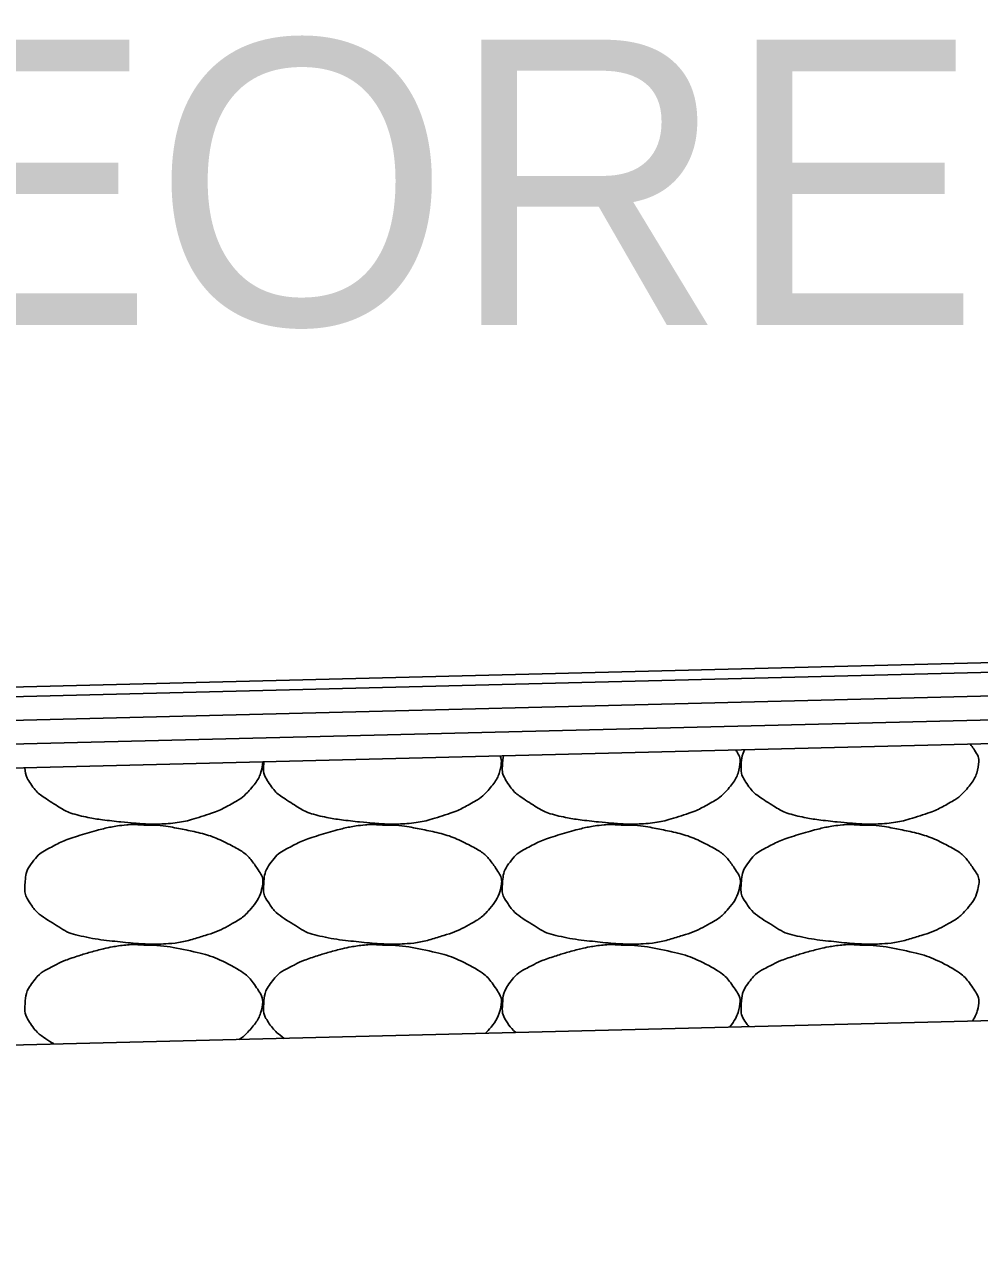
# Model space of a CAD drawing. Extents: x 1671357 to 13005564, y 567358 to 14261451.
# Drawn here: x 12758455.755 to 12758457.764, y 14259901.592 to 14259904.176 of the extents above; entities that cross this region are included whole.
import ezdxf

# ---------------------------------------------------------------- set-up
doc = ezdxf.new("R2010")
doc.units = 0
doc.layers.add('Default', color=7, linetype='Continuous')
doc.layers.add('R_Draft', color=7, linetype='Continuous')

msp = doc.modelspace()

# ---------------------------------------------------------------- linework, layer by layer
at = {"layer": 'Default'}
for p, q in [((12758441.6027, 14259902.4289), (12758471.6055, 14259903.1779)), ((12758445.607, 14259902.5088), (12758467.6051, 14259903.058)), ((12758445.6082, 14259902.4588), (12758467.6051, 14259903.008)), ((12758445.6095, 14259902.4089), (12758467.6051, 14259902.9579)), ((12758445.6107, 14259902.3589), (12758467.6051, 14259902.9079)), ((12758438.2562, 14259901.592), (12758474.3445, 14259902.4929))]:
    msp.add_line(p, q, dxfattribs=at)
at = {"layer": 'R_Draft'}
for points in [[(12758457.745, 14259902.6618), (12758457.7484, 14259902.6574), (12758457.7517, 14259902.6528), (12758457.7613, 14259902.6384), (12758457.7647, 14259902.6275), (12758457.7596, 14259902.5991), (12758457.7498, 14259902.5805), (12758457.7256, 14259902.5534), (12758457.7163, 14259902.5464), (12758457.6848, 14259902.5284), (12758457.6649, 14259902.5188), (12758457.6145, 14259902.5029), (12758457.5862, 14259902.4957), (12758457.5423, 14259902.493), (12758457.5275, 14259902.4929), (12758457.4909, 14259902.4954), (12758457.4689, 14259902.4975), (12758457.4227, 14259902.5026), (12758457.3988, 14259902.5064), (12758457.3553, 14259902.5164), (12758457.3384, 14259902.5269), (12758457.301, 14259902.5504), (12758457.2849, 14259902.5625), (12758457.2637, 14259902.5949), (12758457.2623, 14259902.6067), (12758457.2635, 14259902.6286), (12758457.2652, 14259902.6394), (12758457.2697, 14259902.6499)], [(12758456.2561, 14259902.6246), (12758456.2562, 14259902.6223), (12758456.2561, 14259902.6201), (12758456.2523, 14259902.5991), (12758456.2425, 14259902.5805), (12758456.2183, 14259902.5534), (12758456.2091, 14259902.5464), (12758456.1775, 14259902.5284), (12758456.1577, 14259902.5188), (12758456.1073, 14259902.5029), (12758456.0789, 14259902.4957), (12758456.035, 14259902.493), (12758456.0203, 14259902.4929), (12758455.9836, 14259902.4954), (12758455.9617, 14259902.4975), (12758455.9154, 14259902.5026), (12758455.8915, 14259902.5064), (12758455.848, 14259902.5164), (12758455.8312, 14259902.5269), (12758455.7938, 14259902.5504), (12758455.7776, 14259902.5625), (12758455.7577, 14259902.593), (12758455.7557, 14259902.6027), (12758455.7555, 14259902.6121)], [(12758456.7558, 14259902.6371), (12758456.7582, 14259902.6306), (12758456.7592, 14259902.624), (12758456.7547, 14259902.5991), (12758456.7449, 14259902.5805), (12758456.7207, 14259902.5534), (12758456.7115, 14259902.5464), (12758456.68, 14259902.5284), (12758456.6601, 14259902.5188), (12758456.6097, 14259902.5029), (12758456.5813, 14259902.4957), (12758456.5374, 14259902.493), (12758456.5227, 14259902.4929), (12758456.4861, 14259902.4954), (12758456.4641, 14259902.4975), (12758456.4179, 14259902.5026), (12758456.394, 14259902.5064), (12758456.3505, 14259902.5164), (12758456.3336, 14259902.5269), (12758456.2962, 14259902.5504), (12758456.2801, 14259902.5625), (12758456.2589, 14259902.5949), (12758456.2574, 14259902.6067), (12758456.2582, 14259902.6202), (12758456.2584, 14259902.6224), (12758456.2586, 14259902.6247)], [(12758457.2515, 14259902.6495), (12758457.2518, 14259902.649), (12758457.2522, 14259902.6484), (12758457.2589, 14259902.6384), (12758457.2623, 14259902.6275), (12758457.2571, 14259902.5991), (12758457.2474, 14259902.5805), (12758457.2232, 14259902.5534), (12758457.2139, 14259902.5464), (12758457.1824, 14259902.5284), (12758457.1625, 14259902.5188), (12758457.1121, 14259902.5029), (12758457.0838, 14259902.4957), (12758457.0399, 14259902.493), (12758457.0251, 14259902.4929), (12758456.9885, 14259902.4954), (12758456.9665, 14259902.4975), (12758456.9203, 14259902.5026), (12758456.8964, 14259902.5064), (12758456.8529, 14259902.5164), (12758456.836, 14259902.5269), (12758456.7986, 14259902.5504), (12758456.7825, 14259902.5625), (12758456.7613, 14259902.5949), (12758456.7598, 14259902.6067), (12758456.7609, 14259902.6244), (12758456.7616, 14259902.6308), (12758456.7631, 14259902.6373)], [(12758456.0057, 14259902.4913), (12758456.035, 14259902.4917), (12758456.0644, 14259902.4873), (12758456.0937, 14259902.4813), (12758456.1295, 14259902.474), (12758456.1625, 14259902.4631), (12758456.1957, 14259902.4453), (12758456.2178, 14259902.4335), (12758456.233, 14259902.4174), (12758456.2477, 14259902.3953), (12758456.254, 14259902.3858), (12758456.2574, 14259902.3749), (12758456.2557, 14259902.3653), (12758456.2523, 14259902.3465), (12758456.2425, 14259902.3279), (12758456.2277, 14259902.3113), (12758456.2183, 14259902.3008), (12758456.2091, 14259902.2938), (12758456.1977, 14259902.2873), (12758456.1775, 14259902.2758), (12758456.1577, 14259902.2662), (12758456.1357, 14259902.2593), (12758456.1073, 14259902.2503), (12758456.0789, 14259902.2431), (12758456.0497, 14259902.2413), (12758456.035, 14259902.2404), (12758456.0203, 14259902.2403), (12758456.0057, 14259902.2413), (12758455.9836, 14259902.2428), (12758455.9617, 14259902.2449), (12758455.9397, 14259902.2473), (12758455.9154, 14259902.25), (12758455.8915, 14259902.2538), (12758455.8677, 14259902.2593), (12758455.848, 14259902.2638), (12758455.8312, 14259902.2743), (12758455.8137, 14259902.2853), (12758455.7938, 14259902.2978), (12758455.7776, 14259902.3099), (12758455.7636, 14259902.3313), (12758455.7564, 14259902.3423), (12758455.755, 14259902.3541), (12758455.7556, 14259902.3653), (12758455.7566, 14259902.3815), (12758455.76, 14259902.3979), (12758455.7716, 14259902.4133), (12758455.7834, 14259902.4289), (12758455.7963, 14259902.4373), (12758455.8117, 14259902.4453), (12758455.8248, 14259902.4522), (12758455.8377, 14259902.4586), (12758455.8517, 14259902.4633), (12758455.8715, 14259902.47), (12758455.8914, 14259902.476), (12758455.9117, 14259902.4813), (12758455.9242, 14259902.4846), (12758455.9368, 14259902.4873), (12758455.9497, 14259902.4893), (12758455.9682, 14259902.4922), (12758455.9871, 14259902.4929), (12758456.0057, 14259902.4913)], [(12758456.5081, 14259902.4913), (12758456.5374, 14259902.4917), (12758456.5668, 14259902.4873), (12758456.5961, 14259902.4813), (12758456.6319, 14259902.474), (12758456.6649, 14259902.4631), (12758456.6981, 14259902.4453), (12758456.7203, 14259902.4335), (12758456.7354, 14259902.4174), (12758456.7501, 14259902.3953), (12758456.7564, 14259902.3858), (12758456.7598, 14259902.3749), (12758456.7581, 14259902.3653), (12758456.7547, 14259902.3465), (12758456.7449, 14259902.3279), (12758456.7301, 14259902.3113), (12758456.7207, 14259902.3008), (12758456.7115, 14259902.2938), (12758456.7001, 14259902.2873), (12758456.68, 14259902.2758), (12758456.6601, 14259902.2662), (12758456.6381, 14259902.2593), (12758456.6097, 14259902.2503), (12758456.5813, 14259902.2431), (12758456.5521, 14259902.2413), (12758456.5374, 14259902.2404), (12758456.5227, 14259902.2403), (12758456.5081, 14259902.2413), (12758456.4861, 14259902.2428), (12758456.4641, 14259902.2449), (12758456.4421, 14259902.2473), (12758456.4179, 14259902.25), (12758456.394, 14259902.2538), (12758456.3701, 14259902.2593), (12758456.3505, 14259902.2638), (12758456.3336, 14259902.2743), (12758456.3161, 14259902.2853), (12758456.2962, 14259902.2978), (12758456.2801, 14259902.3099), (12758456.2661, 14259902.3313), (12758456.2589, 14259902.3423), (12758456.2574, 14259902.3541), (12758456.2581, 14259902.3653), (12758456.259, 14259902.3815), (12758456.2624, 14259902.3979), (12758456.2741, 14259902.4133), (12758456.2859, 14259902.4289), (12758456.2987, 14259902.4373), (12758456.3141, 14259902.4453), (12758456.3272, 14259902.4522), (12758456.3402, 14259902.4586), (12758456.3541, 14259902.4633), (12758456.3739, 14259902.47), (12758456.3938, 14259902.476), (12758456.4141, 14259902.4813), (12758456.4267, 14259902.4846), (12758456.4392, 14259902.4873), (12758456.4521, 14259902.4893), (12758456.4706, 14259902.4922), (12758456.4895, 14259902.4929), (12758456.5081, 14259902.4913)], [(12758457.0105, 14259902.4913), (12758457.0398, 14259902.4917), (12758457.0692, 14259902.4873), (12758457.0985, 14259902.4813), (12758457.1343, 14259902.474), (12758457.1673, 14259902.4631), (12758457.2005, 14259902.4453), (12758457.2227, 14259902.4335), (12758457.2378, 14259902.4174), (12758457.2525, 14259902.3953), (12758457.2589, 14259902.3858), (12758457.2623, 14259902.3749), (12758457.2605, 14259902.3653), (12758457.2571, 14259902.3465), (12758457.2474, 14259902.3279), (12758457.2325, 14259902.3113), (12758457.2232, 14259902.3008), (12758457.2139, 14259902.2938), (12758457.2025, 14259902.2873), (12758457.1824, 14259902.2758), (12758457.1625, 14259902.2662), (12758457.1405, 14259902.2593), (12758457.1121, 14259902.2503), (12758457.0838, 14259902.2431), (12758457.0545, 14259902.2413), (12758457.0399, 14259902.2404), (12758457.0251, 14259902.2403), (12758457.0105, 14259902.2413), (12758456.9885, 14259902.2428), (12758456.9665, 14259902.2449), (12758456.9445, 14259902.2473), (12758456.9203, 14259902.25), (12758456.8964, 14259902.2538), (12758456.8725, 14259902.2593), (12758456.8529, 14259902.2638), (12758456.836, 14259902.2743), (12758456.8185, 14259902.2853), (12758456.7986, 14259902.2978), (12758456.7825, 14259902.3099), (12758456.7685, 14259902.3313), (12758456.7613, 14259902.3423), (12758456.7598, 14259902.3541), (12758456.7605, 14259902.3653), (12758456.7614, 14259902.3815), (12758456.7648, 14259902.3979), (12758456.7765, 14259902.4133), (12758456.7883, 14259902.4289), (12758456.8011, 14259902.4373), (12758456.8165, 14259902.4453), (12758456.8296, 14259902.4522), (12758456.8426, 14259902.4586), (12758456.8565, 14259902.4633), (12758456.8764, 14259902.47), (12758456.8962, 14259902.476), (12758456.9165, 14259902.4813), (12758456.9291, 14259902.4846), (12758456.9417, 14259902.4873), (12758456.9545, 14259902.4893), (12758456.973, 14259902.4922), (12758456.9919, 14259902.4929), (12758457.0105, 14259902.4913)], [(12758457.5129, 14259902.4913), (12758457.5422, 14259902.4917), (12758457.5716, 14259902.4873), (12758457.6009, 14259902.4813), (12758457.6367, 14259902.474), (12758457.6697, 14259902.4631), (12758457.7029, 14259902.4453), (12758457.7251, 14259902.4335), (12758457.7402, 14259902.4174), (12758457.7549, 14259902.3953), (12758457.7613, 14259902.3858), (12758457.7647, 14259902.3749), (12758457.7629, 14259902.3653), (12758457.7596, 14259902.3465), (12758457.7498, 14259902.3279), (12758457.7349, 14259902.3113), (12758457.7256, 14259902.3008), (12758457.7163, 14259902.2938), (12758457.7049, 14259902.2873), (12758457.6848, 14259902.2758), (12758457.6649, 14259902.2662), (12758457.6429, 14259902.2593), (12758457.6145, 14259902.2503), (12758457.5862, 14259902.2431), (12758457.5569, 14259902.2413), (12758457.5423, 14259902.2404), (12758457.5275, 14259902.2403), (12758457.5129, 14259902.2413), (12758457.4909, 14259902.2428), (12758457.4689, 14259902.2449), (12758457.4469, 14259902.2473), (12758457.4227, 14259902.25), (12758457.3988, 14259902.2538), (12758457.3749, 14259902.2593), (12758457.3553, 14259902.2638), (12758457.3384, 14259902.2743), (12758457.3209, 14259902.2853), (12758457.301, 14259902.2978), (12758457.2849, 14259902.3099), (12758457.2709, 14259902.3313), (12758457.2637, 14259902.3423), (12758457.2623, 14259902.3541), (12758457.2629, 14259902.3653), (12758457.2638, 14259902.3815), (12758457.2672, 14259902.3979), (12758457.2789, 14259902.4133), (12758457.2907, 14259902.4289), (12758457.3035, 14259902.4373), (12758457.3189, 14259902.4453), (12758457.3321, 14259902.4522), (12758457.345, 14259902.4586), (12758457.3589, 14259902.4633), (12758457.3788, 14259902.47), (12758457.3986, 14259902.476), (12758457.4189, 14259902.4813), (12758457.4315, 14259902.4846), (12758457.4441, 14259902.4873), (12758457.4569, 14259902.4893), (12758457.4754, 14259902.4922), (12758457.4944, 14259902.4929), (12758457.5129, 14259902.4913)], [(12758455.8173, 14259902.0304), (12758455.8161, 14259902.0312), (12758455.8149, 14259902.0319), (12758455.7938, 14259902.0452), (12758455.7776, 14259902.0573), (12758455.7564, 14259902.0897), (12758455.755, 14259902.1015), (12758455.7566, 14259902.1289), (12758455.76, 14259902.1453), (12758455.7834, 14259902.1763), (12758455.7963, 14259902.1847), (12758455.8248, 14259902.1996), (12758455.8377, 14259902.206), (12758455.8715, 14259902.2174), (12758455.8914, 14259902.2234), (12758455.9242, 14259902.232), (12758455.9368, 14259902.2347), (12758455.9682, 14259902.2396), (12758455.9871, 14259902.2403), (12758456.0057, 14259902.2387)], [(12758456.0057, 14259902.2387), (12758456.035, 14259902.2391), (12758456.0644, 14259902.2347), (12758456.1295, 14259902.2214), (12758456.1625, 14259902.2105), (12758456.2178, 14259902.1809), (12758456.233, 14259902.1648), (12758456.254, 14259902.1332), (12758456.2574, 14259902.1223), (12758456.2523, 14259902.0939), (12758456.2425, 14259902.0753), (12758456.2209, 14259902.0511), (12758456.2141, 14259902.0452), (12758456.2065, 14259902.0401)], [(12758456.3013, 14259902.0425), (12758456.288, 14259902.0521), (12758456.2764, 14259902.0628), (12758456.2589, 14259902.0897), (12758456.2574, 14259902.1015), (12758456.259, 14259902.1289), (12758456.2624, 14259902.1453), (12758456.2859, 14259902.1763), (12758456.2987, 14259902.1847), (12758456.3272, 14259902.1996), (12758456.3402, 14259902.206), (12758456.3739, 14259902.2174), (12758456.3938, 14259902.2234), (12758456.4267, 14259902.232), (12758456.4392, 14259902.2347), (12758456.4706, 14259902.2396), (12758456.4895, 14259902.2403), (12758456.5081, 14259902.2387)], [(12758456.5081, 14259902.2387), (12758456.5374, 14259902.2391), (12758456.5668, 14259902.2347), (12758456.6319, 14259902.2214), (12758456.6649, 14259902.2105), (12758456.7203, 14259902.1809), (12758456.7354, 14259902.1648), (12758456.7564, 14259902.1332), (12758456.7598, 14259902.1223), (12758456.7547, 14259902.0939), (12758456.7449, 14259902.0753), (12758456.7283, 14259902.0567), (12758456.7265, 14259902.0548), (12758456.7248, 14259902.0531)], [(12758456.7887, 14259902.0547), (12758456.7814, 14259902.0614), (12758456.7747, 14259902.0691), (12758456.7613, 14259902.0897), (12758456.7598, 14259902.1015), (12758456.7614, 14259902.1289), (12758456.7648, 14259902.1453), (12758456.7883, 14259902.1763), (12758456.8011, 14259902.1847), (12758456.8296, 14259902.1996), (12758456.8426, 14259902.206), (12758456.8764, 14259902.2174), (12758456.8962, 14259902.2234), (12758456.9291, 14259902.232), (12758456.9417, 14259902.2347), (12758456.973, 14259902.2396), (12758456.9919, 14259902.2403), (12758457.0105, 14259902.2387)], [(12758457.0105, 14259902.2387), (12758457.0398, 14259902.2391), (12758457.0692, 14259902.2347), (12758457.1343, 14259902.2214), (12758457.1673, 14259902.2105), (12758457.2227, 14259902.1809), (12758457.2378, 14259902.1648), (12758457.2589, 14259902.1332), (12758457.2623, 14259902.1223), (12758457.2576, 14259902.0966), (12758457.25, 14259902.0806), (12758457.2386, 14259902.0659)], [(12758457.2795, 14259902.0669), (12758457.2766, 14259902.0705), (12758457.2737, 14259902.0744), (12758457.2637, 14259902.0897), (12758457.2623, 14259902.1015), (12758457.2638, 14259902.1289), (12758457.2672, 14259902.1453), (12758457.2907, 14259902.1763), (12758457.3035, 14259902.1847), (12758457.3321, 14259902.1996), (12758457.345, 14259902.206), (12758457.3788, 14259902.2174), (12758457.3986, 14259902.2234), (12758457.4315, 14259902.232), (12758457.4441, 14259902.2347), (12758457.4754, 14259902.2396), (12758457.4944, 14259902.2403), (12758457.5129, 14259902.2387)], [(12758457.5129, 14259902.2387), (12758457.5422, 14259902.2391), (12758457.5716, 14259902.2347), (12758457.6367, 14259902.2214), (12758457.6697, 14259902.2105), (12758457.7251, 14259902.1809), (12758457.7402, 14259902.1648), (12758457.7613, 14259902.1332), (12758457.7647, 14259902.1223), (12758457.7609, 14259902.1012), (12758457.7564, 14259902.0897), (12758457.7498, 14259902.0787)]]:
    msp.add_open_spline(points, degree=3, dxfattribs=at)

# ---------------------------------------------------------------- texts
at = {"layer": 'Default'}
msp.add_text("(-0.25' BELOW THEORETICAL GRADE)", height=0.600057, dxfattribs=at).set_placement((12758448.828, 14259903.5438))

doc.saveas('drawing.dxf')
